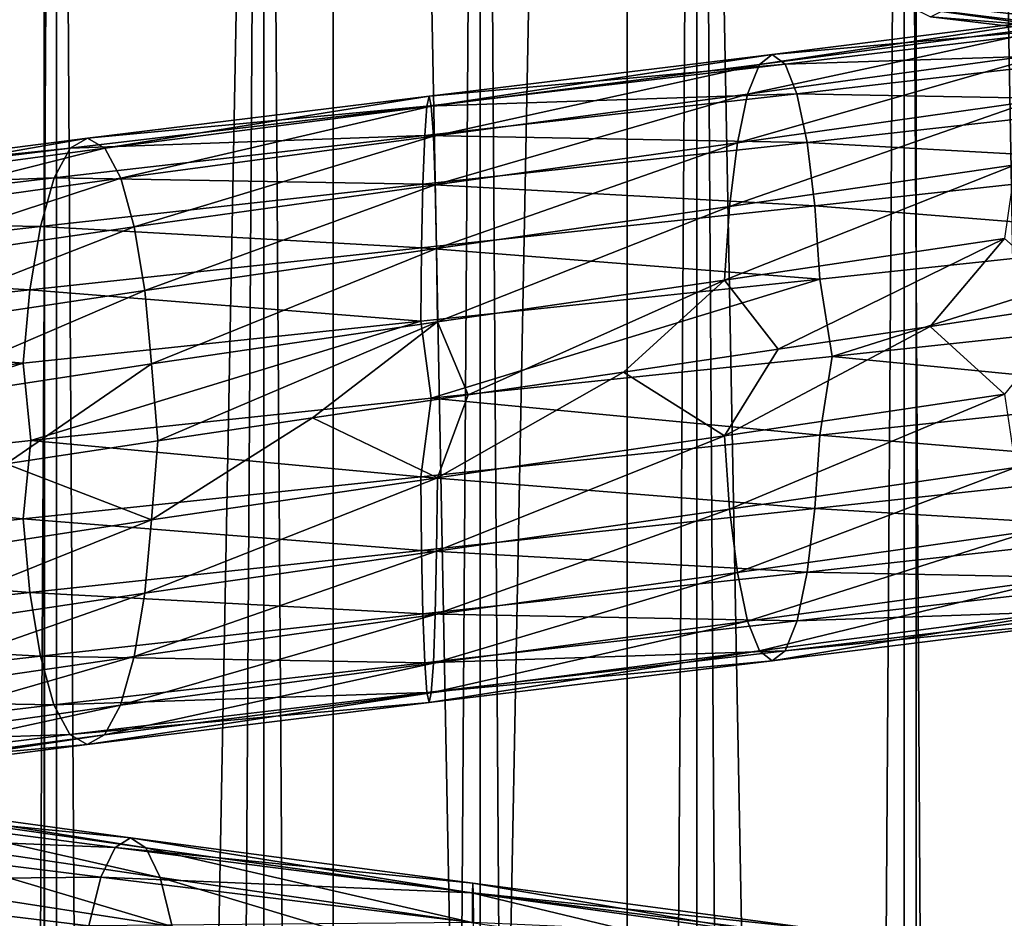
# Model space of a CAD drawing. Header units: metres. Extents: x -109 to 109, y -917 to 389.
# Tile 433 of 656: x -3.76 to 4.28, y -459.39 to -452.06. Entities that reach past the tile are written whole.
import ezdxf

# ---------------------------------------------------------------- set-up
doc = ezdxf.new("R2010")
doc.units = ezdxf.units.M
doc.layers.add('solid_24503124_XXX_01_SW0001', color=7, linetype='CONTINUOUS')
doc.layers.add('solid_24503124_XXX_01_SW0001_01', color=7, linetype='CONTINUOUS')

msp = doc.modelspace()

# ---------------------------------------------------------------- linework, layer by layer
at = {"layer": 'solid_24503124_XXX_01_SW0001'}
for points in [[(-5.794521, -410, 11.637158), (-5.795265, -535, 11.636799), (-3.557269, -535, 12.503851)], [(-3.557472, -410, -12.503769), (-3.557269, -535, -12.503851), (-5.795265, -535, -11.636799)], [(-3.557472, -410, -12.503769), (-5.795265, -535, -11.636799), (-5.794586, -410, -11.637126)], [(-5.794521, -410, 11.637158), (-3.557269, -535, 12.503851), (-3.557692, -410, 12.503706)], [(-3.557692, -410, 12.503706), (-3.557269, -535, 12.503851), (-1.199402, -410, 12.944548)], [(-1.199508, -410, -12.944538), (-3.557269, -535, -12.503851), (-3.557472, -410, -12.503769)], [(-1.199402, -410, 12.944548), (-3.557269, -535, 12.503851), (-1.198704, -535, 12.944597)], [(-1.199508, -410, -12.944538), (-1.198704, -535, -12.944597), (-3.557269, -535, -12.503851)], [(1.19961, -410, -12.944529), (-1.198704, -535, -12.944597), (-1.199508, -410, -12.944538)], [(1.19961, -410, -12.944529), (1.198704, -535, -12.944597), (-1.198704, -535, -12.944597)], [(-4.996175, -701, -406.876648), (-4.996158, -437, -406.876648), (-3.457402, -437, -407.765076)], [(-3.457262, -701, -407.765137), (-4.996175, -701, -406.876648), (-3.457402, -437, -407.765076)], [(-4.996175, -701, -393.123352), (-3.457262, -701, -392.234863), (-4.996158, -437, -393.123352)], [(-3.457262, -701, -392.234863), (-3.457402, -437, -392.234924), (-4.996158, -437, -393.123352)], [(-3.457262, -701, -407.765137), (-3.457402, -437, -407.765076), (-1.767193, -437, -408.31427)], [(-1.767249, -701, -391.68576), (-1.767193, -437, -391.68573), (-3.457402, -437, -392.234924)], [(-3.457262, -701, -392.234863), (-1.767249, -701, -391.68576), (-3.457402, -437, -392.234924)], [(-1.767249, -701, -408.31424), (-3.457262, -701, -407.765137), (-1.767193, -437, -408.31427)], [(-1.767249, -701, -408.31424), (0, -437, -408.5), (0, -701, -408.5)], [(-1.767249, -701, -408.31424), (-1.767193, -437, -408.31427), (0, -437, -408.5)], [(-1.767249, -701, -391.68576), (0, -701, -391.5), (-1.767193, -437, -391.68573)], [(-1.767193, -437, -391.68573), (0, -701, -391.5), (0, -437, -391.5)], [(1.767249, -701, -391.68576), (1.767193, -437, -391.68573), (0, -437, -391.5)], [(0, -701, -391.5), (1.767249, -701, -391.68576), (0, -437, -391.5)], [(-0.418255, -452.688934, 16.240944), (-3.205939, -453.032104, 15.925866), (-0.436639, -452.768921, 16.954809)], [(-3.065073, -453.113708, 15.226102), (-3.205939, -453.032104, 15.925866), (-0.418255, -452.688934, 16.240944)], [(-0.399877, -452.770538, 15.527335), (-3.065073, -453.113708, 15.226102), (-0.418255, -452.688934, 16.240944)], [(-0.436639, -452.768921, 16.954809), (-3.346855, -453.112091, 16.625883), (-0.453699, -453.010498, 17.617235)], [(-3.205939, -453.032104, 15.925866), (-3.346855, -453.112091, 16.625883), (-0.436639, -452.768921, 16.954809)], [(-2.934465, -453.356903, 14.577288), (-3.065073, -453.113708, 15.226102), (-0.399877, -452.770538, 15.527335)], [(-0.382838, -453.013733, 14.865685), (-2.934465, -453.356903, 14.577288), (-0.399877, -452.770538, 15.527335)], [(-3.205939, -453.032104, 15.925866), (-5.898392, -453.376831, 15.137794), (-3.346855, -453.112091, 16.625883)], [(-5.639224, -453.458435, 14.472656), (-5.898392, -453.376831, 15.137794), (-3.205939, -453.032104, 15.925866)], [(-3.065073, -453.113708, 15.226102), (-5.639224, -453.458435, 14.472656), (-3.205939, -453.032104, 15.925866)], [(-0.453699, -453.010498, 17.617235), (-3.477617, -453.353668, 17.275457), (-0.468212, -453.406982, 18.180788)], [(-3.346855, -453.112091, 16.625883), (-3.477617, -453.353668, 17.275457), (-0.453699, -453.010498, 17.617235)], [(-2.82345, -453.754791, 14.025807), (-2.934465, -453.356903, 14.577288), (-0.382838, -453.013733, 14.865685)], [(-0.368354, -453.411621, 14.303294), (-2.82345, -453.754791, 14.025807), (-0.382838, -453.013733, 14.865685)], [(-3.346855, -453.112091, 16.625883), (-6.157654, -453.456818, 15.803171), (-3.477617, -453.353668, 17.275457)], [(-5.898392, -453.376831, 15.137794), (-6.157654, -453.456818, 15.803171), (-3.346855, -453.112091, 16.625883)], [(-5.398925, -453.70163, 13.855948), (-5.639224, -453.458435, 14.472656), (-3.065073, -453.113708, 15.226102)], [(-2.934465, -453.356903, 14.577288), (-5.398925, -453.70163, 13.855948), (-3.065073, -453.113708, 15.226102)], [(-3.477617, -453.353668, 17.275457), (-6.398234, -453.698425, 16.420601), (-3.588861, -453.750153, 17.828075)], [(-6.157654, -453.456818, 15.803171), (-6.398234, -453.698425, 16.420601), (-3.477617, -453.353668, 17.275457)], [(-5.194676, -454.099548, 13.331757), (-5.398925, -453.70163, 13.855948), (-2.934465, -453.356903, 14.577288)], [(-2.82345, -453.754791, 14.025807), (-5.194676, -454.099548, 13.331757), (-2.934465, -453.356903, 14.577288)], [(-3.477617, -453.353668, 17.275457), (-3.588861, -453.750153, 17.828075), (-0.468212, -453.406982, 18.180788)], [(-0.468212, -453.406982, 18.180788), (-3.588861, -453.750153, 17.828075), (-0.479401, -453.924744, 18.615271)], [(-2.737963, -454.27356, 13.601146), (-2.82345, -453.754791, 14.025807), (-0.368354, -453.411621, 14.303294)], [(-0.357202, -453.930389, 13.870231), (-2.737963, -454.27356, 13.601146), (-0.368354, -453.411621, 14.303294)], [(-6.398234, -453.698425, 16.420601), (-6.602905, -454.09491, 16.945875), (-3.588861, -453.750153, 17.828075)], [(-3.588861, -453.750153, 17.828075), (-6.602905, -454.09491, 16.945875), (-3.674628, -454.267914, 18.254131)], [(-5.037396, -454.618317, 12.928109), (-5.194676, -454.099548, 13.331757), (-2.82345, -453.754791, 14.025807)], [(-2.737963, -454.27356, 13.601146), (-5.037396, -454.618317, 12.928109), (-2.82345, -453.754791, 14.025807)], [(-3.588861, -453.750153, 17.828075), (-3.674628, -454.267914, 18.254131), (-0.479401, -453.924744, 18.615271)], [(-0.479401, -453.924744, 18.615271), (-3.674628, -454.267914, 18.254131), (-0.486601, -454.523346, 18.894835)], [(-2.683109, -454.872772, 13.32865), (-2.737963, -454.27356, 13.601146), (-0.357202, -453.930389, 13.870231)], [(-0.350045, -454.529602, 13.592345), (-2.683109, -454.872772, 13.32865), (-0.357202, -453.930389, 13.870231)], [(-6.602905, -454.09491, 16.945875), (-6.760701, -454.612671, 17.350845), (-3.674628, -454.267914, 18.254131)], [(2.770973, -454.181763, 18.695873), (-0.486601, -454.523346, 18.894835), (-0.40003, -455.152405, 18.995739)], [(1.99335, -454.188019, 13.449218), (-0.100217, -455.125427, 13.499623), (-0.350045, -454.529602, 13.592345)], [(1.99335, -454.188019, 13.449218), (1.169795, -454.939209, 13.448811), (-0.100217, -455.125427, 13.499623)], [(-3.674628, -454.267914, 18.254131), (-6.760701, -454.612671, 17.350845), (-3.729813, -454.866516, 18.528271)], [(-4.936473, -455.217499, 12.669098), (-5.037396, -454.618317, 12.928109), (-2.737963, -454.27356, 13.601146)], [(-2.683109, -454.872772, 13.32865), (-4.936473, -455.217499, 12.669098), (-2.737963, -454.27356, 13.601146)], [(-3.674628, -454.267914, 18.254131), (-3.729813, -454.866516, 18.528271), (-0.486601, -454.523346, 18.894835)], [(-0.486601, -454.523346, 18.894835), (-3.729813, -454.866516, 18.528271), (-3.666752, -455.496063, 18.641579)], [(-0.486601, -454.523346, 18.894835), (-3.666752, -455.496063, 18.641579), (-0.40003, -455.152405, 18.995739)], [(-0.350045, -454.529602, 13.592345), (-2.630914, -455.499908, 13.240273), (-2.683109, -454.872772, 13.32865)], [(-0.350045, -454.529602, 13.592345), (-1.369579, -455.312134, 13.429835), (-2.630914, -455.499908, 13.240273)], [(-0.350045, -454.529602, 13.592345), (-0.100217, -455.125427, 13.499623), (-1.369579, -455.312134, 13.429835)], [(-6.760701, -454.612671, 17.350845), (-6.862234, -455.211273, 17.611422), (-3.729813, -454.866516, 18.528271)], [(-3.729813, -454.866516, 18.528271), (-6.862234, -455.211273, 17.611422), (-6.820084, -455.84082, 17.733688)], [(-3.729813, -454.866516, 18.528271), (-6.820084, -455.84082, 17.733688), (-3.666752, -455.496063, 18.641579)], [(-2.683109, -454.872772, 13.32865), (-3.868358, -455.688049, 12.933366), (-4.936473, -455.217499, 12.669098)], [(-2.683109, -454.872772, 13.32865), (-2.630914, -455.499908, 13.240273), (-3.868358, -455.688049, 12.933366)], [(-0.350095, -455.800049, 13.594269), (-1.369579, -455.312134, 13.429835), (-0.100217, -455.125427, 13.499623)], [(-0.40003, -455.152405, 18.995739), (-3.666752, -455.496063, 18.641579), (-0.48665, -455.793793, 18.896759)], [(-2.683489, -456.143219, 13.330537), (-2.630914, -455.499908, 13.240273), (-1.369579, -455.312134, 13.429835)], [(-0.350095, -455.800049, 13.594269), (-2.683489, -456.143219, 13.330537), (-1.369579, -455.312134, 13.429835)], [(-3.666752, -455.496063, 18.641579), (-6.820084, -455.84082, 17.733688), (-3.730193, -456.136963, 18.530157)], [(-2.683489, -456.143219, 13.330537), (-3.868358, -455.688049, 12.933366), (-2.630914, -455.499908, 13.240273)], [(-3.666752, -455.496063, 18.641579), (-3.730193, -456.136963, 18.530157), (-0.48665, -455.793793, 18.896759)], [(-2.683489, -456.143219, 13.330537), (-4.937172, -456.487946, 12.670891), (-3.868358, -455.688049, 12.933366)], [(-6.820084, -455.84082, 17.733688), (-6.862932, -456.48172, 17.613214), (-3.730193, -456.136963, 18.530157)], [(-0.48665, -455.793793, 18.896759), (-3.730193, -456.136963, 18.530157), (-0.479494, -456.393005, 18.618872)], [(-2.738675, -456.741821, 13.604677), (-2.683489, -456.143219, 13.330537), (-0.350095, -455.800049, 13.594269)], [(-0.357294, -456.398651, 13.873833), (-2.738675, -456.741821, 13.604677), (-0.350095, -455.800049, 13.594269)], [(-3.730193, -456.136963, 18.530157), (-6.862932, -456.48172, 17.613214), (-3.675339, -456.736176, 18.257662)], [(-5.038704, -457.086548, 12.931466), (-4.937172, -456.487946, 12.670891), (-2.683489, -456.143219, 13.330537)], [(-2.738675, -456.741821, 13.604677), (-5.038704, -457.086548, 12.931466), (-2.683489, -456.143219, 13.330537)], [(-3.730193, -456.136963, 18.530157), (-3.675339, -456.736176, 18.257662), (-0.479494, -456.393005, 18.618872)], [(-0.479494, -456.393005, 18.618872), (-3.675339, -456.736176, 18.257662), (-0.468341, -456.911774, 18.185808)], [(-2.824441, -457.259583, 14.030732), (-2.738675, -456.741821, 13.604677), (-0.357294, -456.398651, 13.873833)], [(-0.368484, -456.916412, 14.308316), (-2.824441, -457.259583, 14.030732), (-0.357294, -456.398651, 13.873833)], [(-6.862932, -456.48172, 17.613214), (-6.76201, -457.080902, 17.354204), (-3.675339, -456.736176, 18.257662)], [(-3.675339, -456.736176, 18.257662), (-6.76201, -457.080902, 17.354204), (-3.589852, -457.254944, 17.833)], [(-5.1965, -457.604309, 13.336437), (-5.038704, -457.086548, 12.931466), (-2.738675, -456.741821, 13.604677)], [(-2.824441, -457.259583, 14.030732), (-5.1965, -457.604309, 13.336437), (-2.738675, -456.741821, 13.604677)], [(-3.675339, -456.736176, 18.257662), (-3.589852, -457.254944, 17.833), (-0.468341, -456.911774, 18.185808)], [(-0.468341, -456.911774, 18.185808), (-3.589852, -457.254944, 17.833), (-0.453858, -457.309662, 17.623419)], [(-2.935685, -457.656067, 14.583351), (-2.824441, -457.259583, 14.030732), (-0.368484, -456.916412, 14.308316)], [(-0.382997, -457.312897, 14.871869), (-2.935685, -457.656067, 14.583351), (-0.368484, -456.916412, 14.308316)], [(-6.76201, -457.080902, 17.354204), (-6.604729, -457.59967, 16.950556), (-3.589852, -457.254944, 17.833)], [(-3.589852, -457.254944, 17.833), (-6.604729, -457.59967, 16.950556), (-3.478837, -457.652832, 17.281521)], [(-5.401171, -458.000793, 13.861712), (-5.1965, -457.604309, 13.336437), (-2.824441, -457.259583, 14.030732)], [(-2.935685, -457.656067, 14.583351), (-5.401171, -458.000793, 13.861712), (-2.824441, -457.259583, 14.030732)], [(-3.589852, -457.254944, 17.833), (-3.478837, -457.652832, 17.281521), (-0.453858, -457.309662, 17.623419)], [(-0.453858, -457.309662, 17.623419), (-3.478837, -457.652832, 17.281521), (-0.436818, -457.552856, 16.961767)], [(-3.066447, -457.897644, 15.232925), (-2.935685, -457.656067, 14.583351), (-0.382997, -457.312897, 14.871869)], [(-0.400057, -457.554474, 15.534293), (-3.066447, -457.897644, 15.232925), (-0.382997, -457.312897, 14.871869)], [(-3.478837, -457.652832, 17.281521), (-3.348228, -457.896027, 16.632706), (-0.436818, -457.552856, 16.961767)], [(-0.436818, -457.552856, 16.961767), (-3.348228, -457.896027, 16.632706), (-0.418441, -457.63446, 16.248159)], [(-3.207363, -457.977631, 15.932942), (-3.066447, -457.897644, 15.232925), (-0.400057, -457.554474, 15.534293)], [(-0.418441, -457.63446, 16.248159), (-3.207363, -457.977631, 15.932942), (-0.400057, -457.554474, 15.534293)], [(-6.604729, -457.59967, 16.950556), (-6.40048, -457.997589, 16.426365), (-3.478837, -457.652832, 17.281521)], [(-3.348228, -457.896027, 16.632706), (-3.207363, -457.977631, 15.932942), (-0.418441, -457.63446, 16.248159)], [(-3.478837, -457.652832, 17.281521), (-6.40048, -457.997589, 16.426365), (-3.348228, -457.896027, 16.632706)], [(-5.641751, -458.242371, 14.479141), (-5.401171, -458.000793, 13.861712), (-2.935685, -457.656067, 14.583351)], [(-3.066447, -457.897644, 15.232925), (-5.641751, -458.242371, 14.479141), (-2.935685, -457.656067, 14.583351)], [(-6.40048, -457.997589, 16.426365), (-6.160182, -458.240784, 15.809656), (-3.348228, -457.896027, 16.632706)], [(-3.348228, -457.896027, 16.632706), (-6.160182, -458.240784, 15.809656), (-3.207363, -457.977631, 15.932942)], [(-5.901013, -458.322357, 15.144519), (-5.641751, -458.242371, 14.479141), (-3.066447, -457.897644, 15.232925)], [(-3.207363, -457.977631, 15.932942), (-5.901013, -458.322357, 15.144519), (-3.066447, -457.897644, 15.232925)], [(-6.160182, -458.240784, 15.809656), (-5.901013, -458.322357, 15.144519), (-3.207363, -457.977631, 15.932942)], [(-5.562869, -458.368988, -15.264097), (-2.853687, -458.737396, -15.992455), (-5.807384, -458.448975, -15.935027)], [(-2.728299, -458.819, -15.289765), (-2.853687, -458.737396, -15.992455), (-5.562869, -458.368988, -15.264097)], [(-5.318443, -458.450592, -14.59341), (-2.728299, -458.819, -15.289765), (-5.562869, -458.368988, -15.264097)], [(-5.807384, -458.448975, -15.935027), (-2.97912, -458.817383, -16.6954), (-6.034278, -458.690552, -16.557608)], [(-2.853687, -458.737396, -15.992455), (-2.97912, -458.817383, -16.6954), (-5.807384, -458.448975, -15.935027)], [(-2.612041, -459.062195, -14.638239), (-2.728299, -458.819, -15.289765), (-5.318443, -458.450592, -14.59341)], [(-5.091814, -458.693787, -13.971557), (-2.612041, -459.062195, -14.638239), (-5.318443, -458.450592, -14.59341)], [(-6.034278, -458.690552, -16.557608), (-3.095514, -459.05896, -17.347689), (-6.227307, -459.087036, -17.087265)], [(-2.97912, -458.817383, -16.6954), (-3.095514, -459.05896, -17.347689), (-6.034278, -458.690552, -16.557608)], [(-2.513224, -459.460083, -14.084453), (-2.612041, -459.062195, -14.638239), (-5.091814, -458.693787, -13.971557)], [(-4.899183, -459.091675, -13.442992), (-2.513224, -459.460083, -14.084453), (-5.091814, -458.693787, -13.971557)], [(-2.853687, -458.737396, -15.992455), (-0.05976, -459.107391, -16.246262), (-2.97912, -458.817383, -16.6954)], [(-0.057134, -459.188995, -15.53242), (-0.05976, -459.107391, -16.246262), (-2.853687, -458.737396, -15.992455)], [(-2.728299, -458.819, -15.289765), (-0.057134, -459.188995, -15.53242), (-2.853687, -458.737396, -15.992455)], [(-2.97912, -458.817383, -16.6954), (-0.062387, -459.187378, -16.960361), (-3.095514, -459.05896, -17.347689)], [(-0.05976, -459.107391, -16.246262), (-0.062387, -459.187378, -16.960361), (-2.97912, -458.817383, -16.6954)], [(-0.0547, -459.43219, -14.870553), (-0.057134, -459.188995, -15.53242), (-2.728299, -458.819, -15.289765)], [(-2.612041, -459.062195, -14.638239), (-0.0547, -459.43219, -14.870553), (-2.728299, -458.819, -15.289765)], [(-3.095514, -459.05896, -17.347689), (-3.194536, -459.455444, -17.902618), (-6.227307, -459.087036, -17.087265)], [(-3.095514, -459.05896, -17.347689), (-0.064824, -459.428955, -17.623003), (-3.194536, -459.455444, -17.902618)], [(-0.062387, -459.187378, -16.960361), (-0.064824, -459.428955, -17.623003), (-3.095514, -459.05896, -17.347689)], [(-0.05263, -459.830078, -14.307979), (-0.0547, -459.43219, -14.870553), (-2.612041, -459.062195, -14.638239)], [(-2.513224, -459.460083, -14.084453), (-0.05263, -459.830078, -14.307979), (-2.612041, -459.062195, -14.638239)], [(-6.227307, -459.087036, -17.087265), (-3.194536, -459.455444, -17.902618), (-6.376127, -459.604797, -17.495615)], [(-2.43713, -459.978851, -13.658015), (-2.513224, -459.460083, -14.084453), (-4.899183, -459.091675, -13.442992)], [(-4.750849, -459.610443, -13.035976), (-2.43713, -459.978851, -13.658015), (-4.899183, -459.091675, -13.442992)], [(-0.05976, -459.107391, -16.246262), (2.736031, -459.478973, -16.014271), (-0.062387, -459.187378, -16.960361)], [(2.615813, -459.560577, -15.310621), (2.736031, -459.478973, -16.014271), (-0.05976, -459.107391, -16.246262)], [(-0.057134, -459.188995, -15.53242), (2.615813, -459.560577, -15.310621), (-0.05976, -459.107391, -16.246262)], [(-0.062387, -459.187378, -16.960361), (2.856292, -459.55896, -16.718174), (-0.064824, -459.428955, -17.623003)], [(2.736031, -459.478973, -16.014271), (2.856292, -459.55896, -16.718174), (-0.062387, -459.187378, -16.960361)], [(2.504348, -459.803772, -14.658206), (2.615813, -459.560577, -15.310621), (-0.057134, -459.188995, -15.53242)], [(-0.0547, -459.43219, -14.870553), (2.504348, -459.803772, -14.658206), (-0.057134, -459.188995, -15.53242)]]:
    msp.add_3dface(points, dxfattribs=at)
at = {"layer": 'solid_24503124_XXX_01_SW0001_01'}
for points in [[(-1.199402, -410, 12.944548), (-1.198704, -535, 12.944597), (1.198704, -535, 12.944597)], [(-1.199402, -410, 12.944548), (1.198704, -535, 12.944597), (1.199402, -410, 12.944548)], [(1.199402, -410, 12.944548), (1.198704, -535, 12.944597), (3.557269, -535, 12.503851)], [(1.19961, -410, -12.944529), (3.557269, -535, -12.503851), (1.198704, -535, -12.944597)], [(1.199402, -410, 12.944548), (3.557269, -535, 12.503851), (3.557692, -410, 12.503706)], [(3.557568, -410, -12.503741), (3.557269, -535, -12.503851), (1.19961, -410, -12.944529)], [(3.557692, -410, 12.503706), (3.557269, -535, 12.503851), (5.795265, -535, 11.636799)], [(5.79467, -410, -11.637084), (5.795265, -535, -11.636799), (3.557269, -535, -12.503851)], [(5.79467, -410, -11.637084), (3.557269, -535, -12.503851), (3.557568, -410, -12.503741)], [(3.557692, -410, 12.503706), (5.795265, -535, 11.636799), (5.794521, -410, 11.637158)], [(0, -701, -408.5), (0, -437, -408.5), (1.767193, -437, -408.31427)], [(1.767249, -701, -408.31424), (0, -701, -408.5), (1.767193, -437, -408.31427)], [(3.457262, -701, -392.234863), (3.457402, -437, -392.234924), (1.767193, -437, -391.68573)], [(1.767249, -701, -391.68576), (3.457262, -701, -392.234863), (1.767193, -437, -391.68573)], [(1.767249, -701, -408.31424), (1.767193, -437, -408.31427), (3.457402, -437, -407.765076)], [(3.457262, -701, -407.765137), (1.767249, -701, -408.31424), (3.457402, -437, -407.765076)], [(3.457262, -701, -392.234863), (4.996175, -701, -393.123352), (3.457402, -437, -392.234924)], [(3.457262, -701, -407.765137), (3.457402, -437, -407.765076), (4.996158, -437, -406.876648)], [(4.996175, -701, -406.876648), (3.457262, -701, -407.765137), (4.996158, -437, -406.876648)], [(4.996175, -701, -393.123352), (4.996158, -437, -393.123352), (3.457402, -437, -392.234924)], [(6.065317, -452.278473, -14.306917), (5.806675, -452.036896, -13.696832), (3.363592, -451.720551, -14.49069)], [(3.513413, -451.962128, -15.136137), (6.065317, -452.278473, -14.306917), (3.363592, -451.720551, -14.49069)], [(2.277121, -452.428955, 15.363833), (2.381773, -452.347351, 16.069927), (5.111261, -452.007324, 15.421022)], [(4.886678, -452.088928, 14.743441), (2.277121, -452.428955, 15.363833), (5.111261, -452.007324, 15.421022)], [(5.111261, -452.007324, 15.421022), (2.381773, -452.347351, 16.069927), (5.335925, -452.087311, 16.098848)], [(6.344044, -452.358459, -14.964381), (6.065317, -452.278473, -14.306917), (3.513413, -451.962128, -15.136137)], [(3.674869, -452.042114, -15.831706), (6.344044, -452.358459, -14.964381), (3.513413, -451.962128, -15.136137)], [(3.836267, -451.96051, -16.527023), (6.62267, -452.276855, -15.621606), (3.674869, -452.042114, -15.831706)], [(6.88101, -452.033661, -16.230978), (6.62267, -452.276855, -15.621606), (3.836267, -451.96051, -16.527023)], [(2.180089, -452.67215, 14.70915), (2.277121, -452.428955, 15.363833), (4.886678, -452.088928, 14.743441)], [(4.678447, -452.332123, 14.115193), (2.180089, -452.67215, 14.70915), (4.886678, -452.088928, 14.743441)], [(2.381773, -452.347351, 16.069927), (2.486464, -452.427338, 16.776276), (5.335925, -452.087311, 16.098848)], [(5.335925, -452.087311, 16.098848), (2.486464, -452.427338, 16.776276), (5.5444, -452.328918, 16.727831)], [(6.62267, -452.276855, -15.621606), (6.344044, -452.358459, -14.964381), (3.674869, -452.042114, -15.831706)], [(2.097613, -453.070038, 14.152681), (2.180089, -452.67215, 14.70915), (4.678447, -452.332123, 14.115193)], [(4.501455, -452.730042, 13.581195), (2.097613, -453.070038, 14.152681), (4.678447, -452.332123, 14.115193)], [(2.486464, -452.427338, 16.776276), (2.58361, -452.668915, 17.431726), (5.5444, -452.328918, 16.727831)], [(5.5444, -452.328918, 16.727831), (2.58361, -452.668915, 17.431726), (5.721758, -452.725403, 17.262934)], [(2.381773, -452.347351, 16.069927), (-0.418255, -452.688934, 16.240944), (2.486464, -452.427338, 16.776276)], [(-0.399877, -452.770538, 15.527335), (-0.418255, -452.688934, 16.240944), (2.381773, -452.347351, 16.069927)], [(2.277121, -452.428955, 15.363833), (-0.399877, -452.770538, 15.527335), (2.381773, -452.347351, 16.069927)], [(2.486464, -452.427338, 16.776276), (-0.436639, -452.768921, 16.954809), (2.58361, -452.668915, 17.431726)], [(-0.418255, -452.688934, 16.240944), (-0.436639, -452.768921, 16.954809), (2.486464, -452.427338, 16.776276)], [(-0.382838, -453.013733, 14.865685), (-0.399877, -452.770538, 15.527335), (2.277121, -452.428955, 15.363833)], [(2.180089, -452.67215, 14.70915), (-0.382838, -453.013733, 14.865685), (2.277121, -452.428955, 15.363833)], [(2.58361, -452.668915, 17.431726), (-0.453699, -453.010498, 17.617235), (2.666256, -453.065399, 17.989344)], [(-0.436639, -452.768921, 16.954809), (-0.453699, -453.010498, 17.617235), (2.58361, -452.668915, 17.431726)], [(-0.368354, -453.411621, 14.303294), (-0.382838, -453.013733, 14.865685), (2.180089, -452.67215, 14.70915)], [(2.097613, -453.070038, 14.152681), (-0.368354, -453.411621, 14.303294), (2.180089, -452.67215, 14.70915)], [(2.034103, -453.588806, 13.724177), (2.097613, -453.070038, 14.152681), (4.501455, -452.730042, 13.581195)], [(4.365163, -453.24881, 13.169994), (2.034103, -453.588806, 13.724177), (4.501455, -452.730042, 13.581195)], [(2.58361, -452.668915, 17.431726), (2.666256, -453.065399, 17.989344), (5.721758, -452.725403, 17.262934)], [(5.721758, -452.725403, 17.262934), (2.666256, -453.065399, 17.989344), (5.858496, -453.243164, 17.675482)], [(-0.453699, -453.010498, 17.617235), (-0.468212, -453.406982, 18.180788), (2.666256, -453.065399, 17.989344)], [(2.666256, -453.065399, 17.989344), (-0.468212, -453.406982, 18.180788), (2.729974, -453.58316, 18.419252)], [(-0.357202, -453.930389, 13.870231), (-0.368354, -453.411621, 14.303294), (2.097613, -453.070038, 14.152681)], [(2.034103, -453.588806, 13.724177), (-0.357202, -453.930389, 13.870231), (2.097613, -453.070038, 14.152681)], [(2.666256, -453.065399, 17.989344), (2.729974, -453.58316, 18.419252), (5.858496, -453.243164, 17.675482)], [(1.99335, -454.188019, 13.449218), (2.034103, -453.588806, 13.724177), (4.365163, -453.24881, 13.169994)], [(4.277709, -453.847992, 12.906137), (1.99335, -454.188019, 13.449218), (4.365163, -453.24881, 13.169994)], [(5.858496, -453.243164, 17.675482), (2.729974, -453.58316, 18.419252), (5.946479, -453.841766, 17.940931)], [(-0.468212, -453.406982, 18.180788), (-0.479401, -453.924744, 18.615271), (2.729974, -453.58316, 18.419252)], [(2.729974, -453.58316, 18.419252), (-0.479401, -453.924744, 18.615271), (2.770973, -454.181763, 18.695873)], [(-0.350045, -454.529602, 13.592345), (-0.357202, -453.930389, 13.870231), (2.034103, -453.588806, 13.724177)], [(1.99335, -454.188019, 13.449218), (-0.350045, -454.529602, 13.592345), (2.034103, -453.588806, 13.724177)], [(2.729974, -453.58316, 18.419252), (2.770973, -454.181763, 18.695873), (5.946479, -453.841766, 17.940931)], [(4.277709, -453.847992, 12.906137), (2.431464, -454.753204, 13.278358), (1.99335, -454.188019, 13.449218)], [(4.277709, -453.847992, 12.906137), (3.671793, -454.567627, 12.990439), (2.431464, -454.753204, 13.278358)], [(5.946479, -453.841766, 17.940931), (2.770973, -454.181763, 18.695873), (2.871462, -454.811096, 18.780653)], [(5.946479, -453.841766, 17.940931), (2.871462, -454.811096, 18.780653), (6.067772, -454.470276, 18.004641)], [(4.277709, -453.847992, 12.906137), (4.877908, -454.382782, 12.587887), (3.671793, -454.567627, 12.990439)], [(-0.479401, -453.924744, 18.615271), (-0.486601, -454.523346, 18.894835), (2.770973, -454.181763, 18.695873)], [(2.770973, -454.181763, 18.695873), (-0.40003, -455.152405, 18.995739), (2.871462, -454.811096, 18.780653)], [(1.99335, -454.188019, 13.449218), (2.431464, -454.753204, 13.278358), (1.169795, -454.939209, 13.448811)], [(4.278314, -455.118439, 12.907965), (3.671793, -454.567627, 12.990439), (4.877908, -454.382782, 12.587887)], [(6.067772, -454.470276, 18.004641), (2.871462, -454.811096, 18.780653), (5.947084, -455.112213, 17.942759)], [(1.993632, -455.458466, 13.451121), (2.431464, -454.753204, 13.278358), (3.671793, -454.567627, 12.990439)], [(4.278314, -455.118439, 12.907965), (1.993632, -455.458466, 13.451121), (3.671793, -454.567627, 12.990439)], [(2.871462, -454.811096, 18.780653), (-0.40003, -455.152405, 18.995739), (2.771255, -455.452209, 18.697777)], [(1.993632, -455.458466, 13.451121), (1.169795, -454.939209, 13.448811), (2.431464, -454.753204, 13.278358)], [(2.871462, -454.811096, 18.780653), (2.771255, -455.452209, 18.697777), (5.947084, -455.112213, 17.942759)], [(-0.350095, -455.800049, 13.594269), (-0.100217, -455.125427, 13.499623), (1.169795, -454.939209, 13.448811)], [(1.993632, -455.458466, 13.451121), (-0.350095, -455.800049, 13.594269), (1.169795, -454.939209, 13.448811)], [(2.034631, -456.057068, 13.727742), (1.993632, -455.458466, 13.451121), (4.278314, -455.118439, 12.907965)], [(4.366297, -455.717041, 13.173414), (2.034631, -456.057068, 13.727742), (4.278314, -455.118439, 12.907965)], [(5.947084, -455.112213, 17.942759), (2.771255, -455.452209, 18.697777), (5.85963, -455.711395, 17.678902)], [(-0.40003, -455.152405, 18.995739), (-0.48665, -455.793793, 18.896759), (2.771255, -455.452209, 18.697777)], [(2.771255, -455.452209, 18.697777), (-0.48665, -455.793793, 18.896759), (2.730503, -456.051422, 18.422817)], [(-0.357294, -456.398651, 13.873833), (-0.350095, -455.800049, 13.594269), (1.993632, -455.458466, 13.451121)], [(2.034631, -456.057068, 13.727742), (-0.357294, -456.398651, 13.873833), (1.993632, -455.458466, 13.451121)], [(2.771255, -455.452209, 18.697777), (2.730503, -456.051422, 18.422817), (5.85963, -455.711395, 17.678902)], [(5.85963, -455.711395, 17.678902), (2.730503, -456.051422, 18.422817), (5.723339, -456.230164, 17.267702)], [(2.098349, -456.574829, 14.15765), (2.034631, -456.057068, 13.727742), (4.366297, -455.717041, 13.173414)], [(4.503035, -456.234802, 13.585963), (2.098349, -456.574829, 14.15765), (4.366297, -455.717041, 13.173414)], [(-0.48665, -455.793793, 18.896759), (-0.479494, -456.393005, 18.618872), (2.730503, -456.051422, 18.422817)], [(2.730503, -456.051422, 18.422817), (-0.479494, -456.393005, 18.618872), (2.666993, -456.57019, 17.994312)], [(-0.368484, -456.916412, 14.308316), (-0.357294, -456.398651, 13.873833), (2.034631, -456.057068, 13.727742)], [(2.098349, -456.574829, 14.15765), (-0.368484, -456.916412, 14.308316), (2.034631, -456.057068, 13.727742)], [(2.730503, -456.051422, 18.422817), (2.666993, -456.57019, 17.994312), (5.723339, -456.230164, 17.267702)], [(2.180995, -456.971313, 14.715268), (2.098349, -456.574829, 14.15765), (4.503035, -456.234802, 13.585963)], [(4.680393, -456.631287, 14.121065), (2.180995, -456.971313, 14.715268), (4.503035, -456.234802, 13.585963)], [(5.723339, -456.230164, 17.267702), (2.666993, -456.57019, 17.994312), (5.546346, -456.628082, 16.733702)], [(-0.479494, -456.393005, 18.618872), (-0.468341, -456.911774, 18.185808), (2.666993, -456.57019, 17.994312)], [(2.666993, -456.57019, 17.994312), (-0.468341, -456.911774, 18.185808), (2.584517, -456.968079, 17.437843)], [(-0.382997, -457.312897, 14.871869), (-0.368484, -456.916412, 14.308316), (2.098349, -456.574829, 14.15765)], [(2.180995, -456.971313, 14.715268), (-0.382997, -457.312897, 14.871869), (2.098349, -456.574829, 14.15765)], [(2.666993, -456.57019, 17.994312), (2.584517, -456.968079, 17.437843), (5.546346, -456.628082, 16.733702)], [(2.278141, -457.212891, 15.370718), (2.180995, -456.971313, 14.715268), (4.680393, -456.631287, 14.121065)], [(4.888868, -456.872864, 14.750047), (2.278141, -457.212891, 15.370718), (4.680393, -456.631287, 14.121065)], [(5.546346, -456.628082, 16.733702), (2.584517, -456.968079, 17.437843), (5.338115, -456.871277, 16.105455)], [(-0.468341, -456.911774, 18.185808), (-0.453858, -457.309662, 17.623419), (2.584517, -456.968079, 17.437843)], [(2.382832, -457.292877, 16.077066), (2.278141, -457.212891, 15.370718), (4.888868, -456.872864, 14.750047)], [(5.113532, -456.95285, 15.427875), (2.382832, -457.292877, 16.077066), (4.888868, -456.872864, 14.750047)], [(5.338115, -456.871277, 16.105455), (2.487484, -457.211273, 16.783161), (5.113532, -456.95285, 15.427875)], [(2.584517, -456.968079, 17.437843), (2.487484, -457.211273, 16.783161), (5.338115, -456.871277, 16.105455)], [(2.584517, -456.968079, 17.437843), (-0.453858, -457.309662, 17.623419), (2.487484, -457.211273, 16.783161)], [(-0.400057, -457.554474, 15.534293), (-0.382997, -457.312897, 14.871869), (2.180995, -456.971313, 14.715268)], [(2.278141, -457.212891, 15.370718), (-0.400057, -457.554474, 15.534293), (2.180995, -456.971313, 14.715268)], [(2.487484, -457.211273, 16.783161), (2.382832, -457.292877, 16.077066), (5.113532, -456.95285, 15.427875)], [(-0.453858, -457.309662, 17.623419), (-0.436818, -457.552856, 16.961767), (2.487484, -457.211273, 16.783161)], [(2.487484, -457.211273, 16.783161), (-0.436818, -457.552856, 16.961767), (2.382832, -457.292877, 16.077066)], [(-0.418441, -457.63446, 16.248159), (-0.400057, -457.554474, 15.534293), (2.278141, -457.212891, 15.370718)], [(2.382832, -457.292877, 16.077066), (-0.418441, -457.63446, 16.248159), (2.278141, -457.212891, 15.370718)], [(-0.436818, -457.552856, 16.961767), (-0.418441, -457.63446, 16.248159), (2.382832, -457.292877, 16.077066)]]:
    msp.add_3dface(points, dxfattribs=at)

doc.saveas('drawing.dxf')
